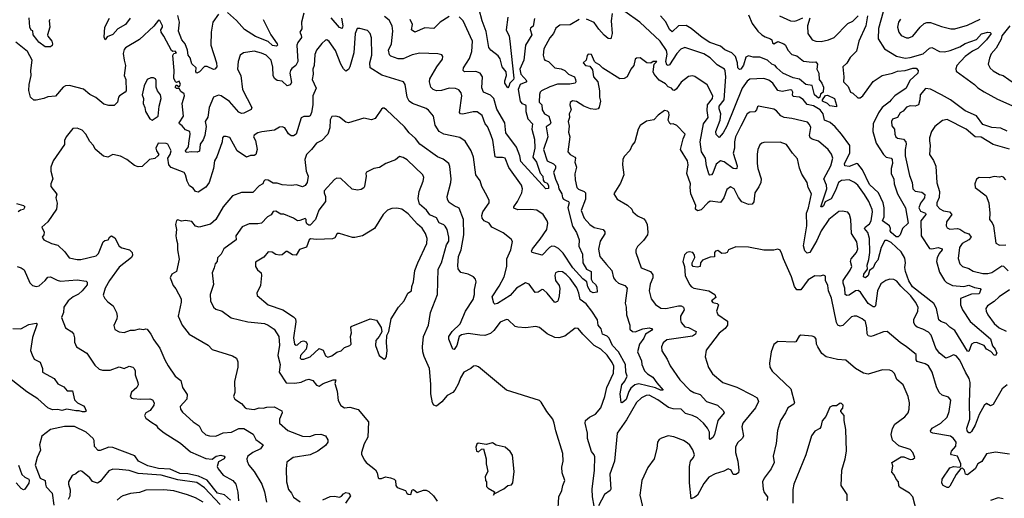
# Model space of a CAD drawing. Extents: x 1771496 to 1971148, y 471553 to 643630.
# Tile 696 of 702: x 1903614 to 1911344, y 590694 to 594454. Entities that reach past the tile are written whole.
import ezdxf

# ---------------------------------------------------------------- set-up
doc = ezdxf.new("R2010")
doc.units = 0

msp = doc.modelspace()

# ---------------------------------------------------------------- linework, layer by layer
at = {"layer": '0CON10XD'}
for points in [[(1907446.7, 594475), (1907432.9, 594375), (1907457.2, 594325), (1907462.6, 594285), (1907492.9, 593995), (1907490.9, 593985), (1907462, 593955), (1907455, 593930), (1907445, 593920), (1907423.6, 593956.4), (1907423.3, 593975), (1907435.7, 594015), (1907433.8, 594045), (1907402.5, 594082.5), (1907387.2, 594147.2), (1907369.7, 594169.7), (1907312.9, 594215), (1907296.9, 594236.9), (1907275, 594362), (1907245.8, 594445), (1907222, 594535)], [(1904941, 593485), (1904952, 593555), (1904949.5, 593575), (1904915, 593588.8), (1904890, 593620), (1904868.8, 593635), (1904866.2, 593645), (1904900, 593695), (1904890, 593795), (1904909.1, 593855), (1904905, 593871.3), (1904879, 593889), (1904865, 593914), (1904845, 593913.5), (1904835.7, 593925), (1904845, 593942), (1904865, 593927.5), (1904878, 593945), (1904865, 593970), (1904845, 593960), (1904836.5, 593966.5), (1904825.3, 593995.3), (1904827.5, 594055), (1904816.8, 594173.2), (1904825, 594187.5), (1904845.6, 594195), (1904835, 594206.2), (1904817, 594203), (1904805, 594210.8), (1904745.8, 594325.8), (1904724.3, 594355), (1904722, 594375), (1904736, 594395), (1904735.8, 594405), (1904715, 594446.7), (1904705, 594450), (1904667, 594403), (1904555, 594298.9), (1904445, 594233.8), (1904435, 594220), (1904427.7, 594187.7), (1904435.6, 594135), (1904444.2, 594095), (1904434.7, 594014.7), (1904446.4, 593985), (1904449.2, 593895), (1904443.1, 593885), (1904397.1, 593855), (1904389.2, 593845), (1904381.2, 593805), (1904355, 593781.2), (1904315, 593778.8), (1904275, 593791.2), (1904213, 593843), (1904165, 593867.1), (1904115, 593908.9), (1904005, 593937.1), (1903975, 593934.3), (1903955, 593924.2), (1903895, 593854.2), (1903835, 593848.1), (1903805, 593834.4), (1903745, 593821.4), (1903725, 593822.9), (1903699.2, 593845), (1903686.6, 593896.6), (1903689.6, 593945), (1903704.1, 594015), (1903702, 594055), (1903712.5, 594135), (1903675, 594204.4), (1903585, 594277.8)], [(1903850.8, 594455), (1903846.2, 594445), (1903850, 594395), (1903831.8, 594335), (1903834.1, 594324.1), (1903866.2, 594285), (1903872.9, 594265), (1903868.8, 594251.2), (1903855, 594240), (1903815, 594241.4), (1903765, 594277.1), (1903748.9, 594298.9), (1903721.4, 594335), (1903717.3, 594367.3), (1903705, 594372), (1903694.1, 594395), (1903688.9, 594468.9)], [(1904480.9, 594465), (1904443.7, 594416.3), (1904385, 594381.2), (1904345, 594336.9), (1904300.6, 594319.4), (1904285, 594296.7), (1904277.7, 594317.7), (1904281.5, 594395), (1904319.2, 594465)], [(1905175, 594498), (1905130, 594435), (1905117.8, 594355), (1905114.4, 594255), (1905159.5, 594115), (1905160.8, 594085), (1905145.7, 594064.3), (1905135, 594062), (1905085, 594085.7), (1905065, 594086), (1905025, 594044.2), (1905004.4, 594034.4), (1904996, 594045), (1904998.5, 594075), (1904965, 594108), (1904952.5, 594155), (1904935.7, 594175.7), (1904930.7, 594215), (1904912.4, 594265), (1904887.4, 594295), (1904861.7, 594365), (1904869, 594435), (1904855.9, 594485.9)], [(1905845, 594506.2), (1905826.5, 594435), (1905828.8, 594381.2), (1905814, 594355), (1905825, 594332.5), (1905825.7, 594315), (1905796.7, 594275), (1905790.6, 594255), (1905797.7, 594125), (1905781.8, 594095), (1905749.4, 594070.6), (1905739.6, 594055), (1905735.4, 594035), (1905748.3, 593961.7), (1905737.3, 593942.7), (1905715, 593935.6), (1905675, 593972.1), (1905635, 593976), (1905615, 593992.3), (1905604.4, 594015), (1905601.7, 594081.7), (1905588.9, 594135), (1905549.5, 594175), (1905512.3, 594192.3), (1905453.7, 594206.3), (1905372.5, 594195), (1905344.4, 594175.6), (1905329.5, 594125), (1905324.5, 594065), (1905349.2, 594015), (1905362.3, 593905), (1905436.4, 593765), (1905432.7, 593747.3), (1905375, 593718.6), (1905355, 593716.9), (1905335, 593728.9), (1905260.7, 593810.7), (1905195, 593856.9), (1905175, 593860.9), (1905135, 593846), (1905101.1, 593765), (1905090.7, 593689.3), (1905071.3, 593655), (1905077.1, 593615), (1905066.7, 593545), (1905055, 593510), (1905030, 593475), (1905025, 593422), (1905006.8, 593413.2), (1904965, 593416.7), (1904920.8, 593410.8), (1904916.9, 593425), (1904940.6, 593455), (1904941, 593485)], [(1905525.5, 594455), (1905584.5, 594335), (1905636.5, 594263.5), (1905637.1, 594252.9), (1905630, 594245), (1905600.1, 594250.1), (1905565, 594283.2), (1905465, 594322.9), (1905378.1, 594378.1), (1905315, 594447.9), (1905245, 594511.5)], [(1906140.2, 594465), (1906150.6, 594405), (1906145, 594385.6), (1906125, 594392.5), (1906058.9, 594468.9)], [(1908005, 594455.7), (1907935, 594412.5), (1907855, 594411.5), (1907822.7, 594387.3), (1907803.6, 594345), (1907775, 594311.4), (1907728.8, 594225), (1907722.9, 594175), (1907732.2, 594145), (1907736.8, 594136.8), (1907765.3, 594125.2), (1907815, 594076.7), (1907865, 594068.6), (1907894.3, 594054.3), (1907923.2, 594025), (1907968.7, 594005), (1907978.1, 593985), (1907980, 593965), (1907974, 593955), (1907932.7, 593947.3), (1907835, 593947.9), (1907775, 593927), (1907711.4, 593895), (1907700, 593885), (1907694.7, 593865.3), (1907693.4, 593805), (1907712.5, 593785), (1907716.4, 593745), (1907734.5, 593714.5), (1907767.1, 593695), (1907784.7, 593645), (1907777.6, 593632.4), (1907748, 593612), (1907760.8, 593535), (1907725.3, 593435), (1907755, 593344.4), (1907805, 593321.1), (1907820, 593305), (1907821.4, 593285), (1907804.8, 593255), (1907820.7, 593200.7), (1907840.9, 593155), (1907846.8, 593125), (1907871, 593085), (1907875.4, 593055), (1907884, 593044), (1907904.4, 593034.4), (1907922.3, 593025), (1907926.5, 593015), (1907918.4, 592975), (1907955, 592832), (1907985, 592782.2), (1908006.9, 592725), (1908002.5, 592675), (1908031.5, 592611.5), (1908034.1, 592544.1), (1908064.7, 592494.8), (1908100.8, 592475), (1908101.4, 592415), (1908110.8, 592395), (1908135, 592373.5), (1908145, 592355.7), (1908147.5, 592312.5), (1908115, 592308.1), (1908095, 592320), (1908073.5, 592355), (1908066, 592396), (1908035, 592417.5), (1907956.5, 592505), (1907880.9, 592620.9), (1907845, 592657.3), (1907815, 592672.8), (1907792, 592675), (1907774.4, 592665), (1907715, 592604.4), (1907637.1, 592625), (1907633.1, 592635), (1907638.9, 592655), (1907699.8, 592730.2), (1907753.3, 592805), (1907760.4, 592855), (1907755.4, 592875), (1907724.1, 592924.1), (1907675, 592958.9), (1907625, 592963.8), (1907525, 592959.5), (1907493.3, 592973.3), (1907492.9, 592985), (1907521.2, 593025), (1907556.1, 593095), (1907560.9, 593125), (1907554.4, 593155), (1907452.8, 593292.8), (1907425.8, 593365), (1907405, 593371.1), (1907361.4, 593371.4), (1907347.9, 593377.9), (1907327.8, 593507.8), (1907308.5, 593565), (1907285.4, 593615), (1907268.2, 593635), (1907245, 593700.6), (1907205, 593730), (1907175, 593730), (1907093, 593713), (1907075.5, 593715.5), (1907067.1, 593725), (1907084, 593855), (1907079.7, 593879.7), (1907062.6, 593902.6), (1907035, 593914.5), (1906985, 593915.4), (1906925, 593898.8), (1906885.5, 593895.5), (1906860, 593905), (1906840.6, 593925), (1906830.9, 593965), (1906835, 593988.8), (1906888.1, 594085), (1906933.3, 594145), (1906936.7, 594165), (1906927.3, 594177.3), (1906897, 594187), (1906755, 594191.9), (1906695, 594177.8), (1906624.7, 594145.3), (1906585, 594146.2), (1906526.8, 594166.8), (1906517.6, 594177.6), (1906510, 594215), (1906533.3, 594265), (1906543.2, 594365), (1906537.3, 594405), (1906515, 594450), (1906478.5, 594478.5)], [(1906985, 594479.2), (1906915.6, 594435), (1906865, 594385.8), (1906795, 594391.2), (1906715, 594356.2), (1906690.6, 594375), (1906698.8, 594415), (1906680, 594455)], [(1907655.5, 594464.5), (1907645, 594403.3), (1907625, 594386.7), (1907622.5, 594377.5), (1907634.5, 594335), (1907583.9, 594255), (1907572, 594135), (1907541.1, 594065), (1907548.8, 594025), (1907595.8, 593975), (1907586.6, 593963.4), (1907544, 593945), (1907526.1, 593905), (1907542.2, 593815), (1907555, 593796.6), (1907584.4, 593785), (1907587.8, 593777.8), (1907586.6, 593733.4), (1907604, 593675), (1907640, 593635), (1907635.2, 593595), (1907654.4, 593515), (1907658.3, 593445), (1907642.9, 593372.9), (1907670.3, 593335), (1907698.9, 593248.9), (1907720, 593225), (1907722.9, 593192.9), (1907731.3, 593181.3), (1907755, 593168.9), (1907765, 593151.2), (1907765, 593128.8), (1907745, 593124.2), (1907549.4, 593339.4), (1907540.3, 593385), (1907513.6, 593453.6), (1907431.2, 593565), (1907422.5, 593645), (1907361, 593751), (1907335.3, 593835.3), (1907311.2, 593861.2), (1907254, 593885), (1907241.1, 593918.9), (1907247.8, 594005), (1907230, 594035), (1907195, 594048.2), (1907105.6, 594045.6), (1907095.6, 594055.6), (1907097.3, 594075), (1907145, 594150), (1907164.7, 594205), (1907169.6, 594285), (1907094.4, 594445), (1907065, 594476.9)], [(1908265, 594503.3), (1908258.2, 594445), (1908264.7, 594345.3), (1908255, 594304), (1908235, 594305.6), (1908201.4, 594331.4), (1908159.4, 594379.4), (1908125, 594432.2), (1908065, 594457.1)], [(1910270.4, 594485), (1910255.8, 594405), (1910202.5, 594285), (1910182.7, 594207.3), (1910133.3, 594156.7), (1910107.3, 594112.7), (1910075.5, 594085), (1910084.4, 594004.4), (1910080.9, 593965), (1910118.9, 593928.9), (1910135, 593883.8), (1910155, 593876.2), (1910195, 593840.8), (1910211.2, 593841.2), (1910232.5, 593855), (1910315, 593967.5), (1910384.6, 594015.4), (1910465, 594032.9), (1910505, 594049.8), (1910565, 594054.4), (1910625, 594072.7), (1910652.2, 594072.2), (1910666.4, 594055), (1910664.6, 594035), (1910603.1, 593976.9), (1910574.4, 593915.6), (1910484.6, 593855.4), (1910454.7, 593825), (1910442.1, 593807.9), (1910385.3, 593765), (1910355, 593721.5), (1910313.5, 593635), (1910311.3, 593575), (1910338.8, 593485), (1910395, 593393.8), (1910415, 593373.2), (1910455.2, 593365.2), (1910463.9, 593355), (1910465.5, 593324.5), (1910454.1, 593285), (1910455.4, 593245), (1910475, 593202), (1910480, 593165), (1910504.2, 593085), (1910566.6, 592975), (1910590, 592855), (1910543.6, 592815), (1910526.2, 592763.8), (1910510.7, 592749.3), (1910495, 592747.1), (1910455, 592781.6), (1910447.5, 592795), (1910449.5, 592815), (1910442.9, 592835), (1910386.9, 592875), (1910400.4, 592905), (1910400, 592975), (1910393.1, 593015), (1910375, 593054.4), (1910354.7, 593095), (1910285, 593160.3), (1910229.1, 593275), (1910195, 593321.5), (1910185, 593325.3), (1910125, 593302.1), (1910092, 593305), (1910090, 593325), (1910131, 593405), (1910130, 593465), (1910065, 593555.5), (1910015, 593612.7), (1909975.7, 593645.7), (1909931.2, 593665), (1909920.7, 593715), (1909896.8, 593746.8), (1909846.2, 593776.2), (1909795, 593789.1), (1909765, 593827.9), (1909735.2, 593845.2), (1909685, 593850), (1909680.4, 593865), (1909684.7, 593885), (1909675, 593900), (1909665, 593902.6), (1909598.7, 593888.7), (1909567, 593897), (1909525.5, 593955), (1909495, 593979.5), (1909455, 593991.9), (1909345, 593988.1), (1909325, 593971.1), (1909285, 593916.7), (1909165, 593616.7), (1909136, 593564), (1909105, 593528.8), (1909081.3, 593551.3), (1909078.7, 593575), (1909113.6, 593663.6), (1909118.1, 593715), (1909105.3, 593755), (1909105.9, 593775), (1909145.5, 593825), (1909157.6, 594005), (1909153.3, 594053.3), (1909146.5, 594066.5), (1909089.1, 594099.1), (1909034.7, 594154.7), (1908985.8, 594185), (1908835.5, 594234.5), (1908805, 594223.3), (1908772.7, 594187.3), (1908715, 594099.2), (1908705.4, 594094.6), (1908695, 594100.6), (1908687.3, 594125), (1908697.6, 594182.4), (1908692.8, 594212.8), (1908642.1, 594285), (1908481.4, 594435), (1908365, 594518.9)], [(1909335, 594493.3), (1909363.5, 594425), (1909408.1, 594365), (1909440.7, 594335), (1909465, 594319.5), (1909507.8, 594305), (1909518.1, 594295), (1909525, 594272), (1909535, 594264.4), (1909565, 594282.9), (1909614, 594265), (1909625.8, 594255), (1909644.4, 594215), (1909675, 594180), (1909715, 594168.9), (1909767.5, 594127.5), (1909835, 594120), (1909865, 594123.8), (1909878, 594105), (1909871.2, 594065), (1909887.8, 594035), (1909890.5, 593985), (1909912, 593955), (1909923.3, 593925), (1909922.5, 593885), (1909901.8, 593868.2), (1909894.2, 593845), (1909885, 593838.1), (1909854.6, 593865), (1909835, 593936.9), (1909785, 593944.7), (1909736.2, 593986.2), (1909685, 593996.8), (1909605, 594034.2), (1909556.6, 594075), (1909544.3, 594094.3), (1909519.1, 594105), (1909485, 594134.8), (1909425, 594158.7), (1909370.9, 594160.9), (1909335, 594168.9), (1909315, 594160), (1909295, 594096.2), (1909275, 594066.2), (1909265, 594062.7), (1909252.9, 594075), (1909248.6, 594115), (1909232.8, 594165), (1909205.4, 594195), (1909148.5, 594218.5), (1909116.2, 594246.1), (1909031.2, 594275), (1908971.5, 594315), (1908885, 594385.4), (1908845, 594408.2), (1908785, 594405.7), (1908735, 594358.9), (1908718.7, 594375), (1908685, 594439.5), (1908644.4, 594485)], [(1909577.5, 594485), (1909665, 594445.5), (1909695, 594441.8), (1909715, 594446.9), (1909762.1, 594467.9)], [(1909817.6, 594465), (1909799.5, 594405), (1909801.4, 594345), (1909835, 594295.8), (1909865, 594284.3), (1909905, 594281.9), (1909964.6, 594295.4), (1910009.2, 594315), (1910115, 594424.7), (1910155, 594443.2), (1910197.1, 594485)], [(1910393.8, 594515), (1910355.3, 594384.7), (1910352.5, 594305), (1910402.9, 594225), (1910496.8, 594166.8), (1910565, 594152.9), (1910603.2, 594156.8), (1910707.8, 594185), (1910755, 594229.1), (1910775, 594236.5), (1910835, 594204.6), (1910875, 594202.7), (1910918.8, 594211.2), (1910995, 594240.9), (1911035, 594266.4), (1911125, 594299.6), (1911165, 594342.9), (1911215, 594355.8), (1911232.9, 594352.9), (1911241.1, 594345), (1911205, 594296.2), (1911135, 594226.7), (1911095, 594207.4), (1911037.5, 594165)], [(1910528.3, 594458.3), (1910513.1, 594435), (1910504.4, 594395), (1910514.4, 594355), (1910535, 594331.1), (1910575, 594311.8), (1910595, 594310.8), (1910625, 594325.8), (1910682.5, 594395), (1910715, 594422.9), (1910735, 594431.4), (1910765, 594430.8), (1910851.1, 594401.1), (1910925, 594383.3), (1910955, 594383.3), (1911055, 594411.8), (1911155, 594459.3)], [(1911365, 593578.8), (1911315, 593601.1), (1911245, 593608), (1911175, 593630.8), (1911125, 593698.4), (1911035, 593737.7), (1910921.5, 593825), (1910850, 593865), (1910765, 593908.1), (1910725, 593914.4), (1910683.8, 593865), (1910681.6, 593825), (1910669.5, 593785), (1910645, 593775.9), (1910605, 593777.5), (1910575, 593766.1), (1910548.5, 593735), (1910525, 593721.2), (1910505, 593686.7), (1910466.1, 593673.9), (1910457.1, 593655), (1910461.1, 593621.1), (1910482.5, 593595), (1910483.6, 593555), (1910491.9, 593535), (1910505, 593523.6), (1910552.9, 593515), (1910569.2, 593495), (1910572.5, 593475), (1910564.1, 593435), (1910564.1, 593385), (1910599.1, 593230.9), (1910621.5, 593175), (1910625.8, 593125), (1910645, 593108.1), (1910695, 593100.3), (1910720.6, 593080.6), (1910716.5, 593055), (1910685, 593011.5), (1910672.2, 592975), (1910685, 592950), (1910723.8, 592935), (1910728.5, 592925), (1910688.7, 592875), (1910690, 592755), (1910755, 592657.1), (1910775, 592654.2), (1910825, 592664.7), (1910854.5, 592655), (1910856.8, 592645), (1910833, 592617), (1910816.2, 592583.8), (1910811.5, 592555), (1910835, 592470.8), (1910875, 592404.4), (1910889, 592389), (1910936.6, 592366.6), (1911025, 592358.4), (1911065, 592368.9), (1911109.6, 592349.6), (1911153, 592343), (1911159.1, 592335), (1911145, 592300), (1911085, 592297.3), (1911000.6, 592265), (1911000.3, 592215), (1911015.2, 592175), (1911075, 592082.7), (1911236.1, 591946.1), (1911251.3, 591891.3), (1911272.1, 591865), (1911284, 591835), (1911275, 591816.7), (1911265, 591818.8), (1911236.5, 591846.5), (1911204.6, 591865), (1911185.3, 591895.3), (1911125, 591917.1), (1911104.2, 591915.8), (1911085.6, 591905), (1911065, 591846.7), (1911055, 591850), (1910955, 592013.1), (1910915, 592038.6), (1910887, 592067), (1910845, 592082.2), (1910829.4, 592095), (1910811.2, 592185), (1910789.2, 592225), (1910624.1, 592355), (1910595, 592403.6), (1910567.6, 592475), (1910563.3, 592506.7), (1910568.8, 592545), (1910561.4, 592581.4), (1910535, 592629.7), (1910455, 592704.1), (1910425, 592719.2), (1910405, 592719.4), (1910378.1, 592665), (1910350, 592565), (1910329.3, 592540.7), (1910312.8, 592505), (1910285.5, 592485), (1910275, 592445.4), (1910255, 592426.4), (1910238.2, 592435), (1910241.2, 592455), (1910268.6, 592495), (1910266.8, 592525), (1910280.9, 592569.1), (1910288.3, 592625), (1910284.5, 592735), (1910271.4, 592781.4), (1910247.1, 592815), (1910251.3, 592825), (1910285, 592851.4), (1910297.3, 592875), (1910308.1, 592945), (1910305, 592963.8), (1910280.8, 593025), (1910245, 593081.5), (1910195, 593154.3), (1910166.4, 593176.4), (1910125, 593195.6), (1910065, 593191.8), (1910043.1, 593175), (1910018.9, 593111.1), (1909985, 593048), (1909937.1, 593022.9), (1909925, 592990.6), (1909915, 592982.7), (1909904.5, 592985), (1909950.7, 593125), (1909948.4, 593155), (1909925.9, 593205), (1909982.2, 593305), (1909997.3, 593365), (1909986.7, 593396.7), (1909961.9, 593435), (1909885, 593500.5), (1909834, 593515), (1909819.6, 593525), (1909815.3, 593545), (1909826, 593606), (1909815, 593632), (1909798.8, 593648.8), (1909675, 593678.2), (1909615, 593686.1), (1909589.6, 593699.6), (1909555, 593739.1), (1909535, 593750.9), (1909415, 593776), (1909405, 593770), (1909397.5, 593745), (1909385, 593730), (1909345, 593727.5), (1909325.4, 593714.6), (1909275, 593617.5), (1909234.5, 593535), (1909226.7, 593495), (1909226, 593445), (1909213.8, 593406.2), (1909246.2, 593305), (1909244.4, 593285.6), (1909235, 593281.5), (1909215, 593285.4), (1909145, 593337.3), (1909115, 593344.5), (1909080.9, 593319.1), (1909055, 593248.8), (1909045, 593234.2), (1909032.7, 593232.7), (1909023.3, 593243.3), (1909005.8, 593305), (1908997.5, 593367.5), (1908966.2, 593415), (1908955.8, 593495), (1908983.2, 593635), (1909018.9, 593685), (1909010.7, 593740.7), (1909013.6, 593786.4), (1909051.6, 593835), (1909054.8, 593855), (1909011.7, 593941.7), (1908915, 594006.9), (1908895, 594011.9), (1908863.4, 594006.6), (1908806.4, 593963.6), (1908769.6, 593910.4), (1908755, 593898.1), (1908745, 593899.2), (1908731.9, 593915), (1908705, 593927.7), (1908685, 593950.6), (1908635, 593977.8), (1908593.8, 594025), (1908587.8, 594045), (1908596.2, 594103.8), (1908616.9, 594126.9), (1908586.7, 594125), (1908567.9, 594112.1), (1908537.5, 594115), (1908485, 594154.2), (1908455, 594151.2), (1908445.9, 594144.1), (1908435.6, 594095), (1908412.5, 594065), (1908383.9, 594006.1), (1908358.3, 593991.7), (1908325, 593990), (1908192.7, 594072.7), (1908165, 594100), (1908137.5, 594115), (1908126.4, 594126.4), (1908101.7, 594181.7), (1908076.1, 594183.9), (1908067.7, 594172.3), (1908061.2, 594135), (1908038.1, 594115), (1908055, 594095.5), (1908088.8, 594088.8), (1908111.4, 594061.4), (1908120, 594005), (1908152.1, 593965), (1908165.6, 593895.6), (1908165.5, 593845.5), (1908174.4, 593815), (1908164.4, 593765.6), (1908155.4, 593754.6), (1908135, 593748.5), (1908094.6, 593754.6), (1908044.1, 593774.1), (1907985, 593812), (1907952.9, 593817.1), (1907935, 593803.3), (1907931.9, 593785), (1907942.9, 593745), (1907928.2, 593715), (1907930.5, 593685), (1907920.6, 593655), (1907927.8, 593617.8), (1907921.6, 593571.6), (1907932.3, 593535), (1907918, 593415), (1907935, 593396.2), (1907972.5, 593375), (1907977.5, 593365), (1907972.8, 593335), (1907985.5, 593295), (1907972.1, 593242.1), (1907974.3, 593195), (1907986.8, 593136.8), (1908002, 593122), (1908045, 593105.5), (1908055, 593093.3), (1908055.3, 593045), (1908021.5, 592955), (1908044.4, 592895), (1908089.4, 592845), (1908125, 592820.4), (1908195.3, 592805.2), (1908208.8, 592788.8), (1908208.7, 592771.3), (1908171.5, 592715), (1908157.4, 592652.6), (1908167.5, 592595), (1908220.8, 592530.8), (1908262.2, 592485), (1908276.2, 592426.2), (1908291.1, 592405), (1908315.8, 592385), (1908365.8, 592365.8), (1908382.5, 592345), (1908368.5, 592228.5), (1908376.2, 592195), (1908378, 592135), (1908402.7, 592055), (1908405, 592024), (1908425, 592005.6), (1908445, 592002.9), (1908505, 592026.2), (1908555, 592032.2), (1908580.8, 592025), (1908575, 592011.5), (1908526.8, 591983.2), (1908515, 591952.3), (1908480.5, 591905), (1908463.8, 591845), (1908495.3, 591775), (1908499.1, 591745), (1908520, 591695), (1908541.5, 591671.5), (1908583.5, 591645), (1908615, 591600.6), (1908666.2, 591545), (1908645, 591543.9), (1908605, 591563.4), (1908475, 591594.4), (1908443.5, 591586.5), (1908411.3, 591558.7), (1908395.7, 591534.3), (1908375, 591470.6), (1908345, 591444.2), (1908335, 591447.5), (1908329.1, 591515), (1908342.1, 591585), (1908365.2, 591614.8), (1908383.9, 591655), (1908373.4, 591685), (1908369.7, 591745), (1908316.1, 591846.1), (1908267.7, 591895), (1908241.2, 591951.2), (1908225, 591967.6), (1908188.9, 591985), (1908179.1, 592025), (1908154.2, 592055), (1908149.7, 592095), (1908105, 592165.3), (1908061.1, 592221.1), (1908014.1, 592255), (1908004.4, 592305), (1907986.6, 592346.6), (1907935, 592422.1), (1907905, 592453.2), (1907875, 592472.1), (1907845, 592475.6), (1907819.4, 592465), (1907815.4, 592444.6), (1907819.6, 592405), (1907847.9, 592365), (1907855, 592342.5), (1907850.4, 592285), (1907840.3, 592250.3), (1907835, 592239.2), (1907815, 592232.5), (1907755.4, 592305), (1907725, 592330.9), (1907715, 592333.5), (1907685, 592313.9), (1907661.1, 592311.1), (1907615, 592377.5), (1907585, 592386.7), (1907515, 592345.3), (1907465, 592287), (1907365, 592225.3), (1907345, 592219.5), (1907336.8, 592226.8), (1907323.4, 592276.6), (1907378.9, 592361.1), (1907417.3, 592435), (1907437.5, 592515), (1907438.8, 592575), (1907470, 592645), (1907481.7, 592711.7), (1907471.2, 592731.2), (1907410.3, 592780.3), (1907320, 592825), (1907299.4, 592855), (1907260.8, 592875), (1907244.6, 592894.6), (1907242.5, 592915), (1907249.5, 592945), (1907298.8, 593015), (1907300, 593035), (1907285, 593067.5), (1907242.5, 593145), (1907228.3, 593188.3), (1907195.7, 593235), (1907175.6, 593375), (1907159.4, 593425), (1907111.1, 593501.1), (1907069.3, 593529.3), (1906944.6, 593554.6), (1906907.1, 593575), (1906876.9, 593625), (1906863.5, 593695), (1906824.1, 593744.1), (1906805, 593757.5), (1906696.7, 593796.7), (1906672.5, 593815), (1906656.5, 593845), (1906639.5, 593945), (1906626, 593966), (1906458, 594018), (1906365.4, 594075), (1906362.2, 594115), (1906379.7, 594175), (1906375, 594312.5), (1906365, 594346.2), (1906345, 594369.4), (1906285, 594385.6), (1906264.3, 594385), (1906246.8, 594345), (1906236.7, 594193.3), (1906205, 594083.8), (1906195, 594063.8), (1906175, 594050), (1906157, 594067), (1906134.6, 594105), (1906093.3, 594213.3), (1906045, 594282), (1906025, 594296), (1906015, 594293.8), (1905985, 594266.2), (1905945.5, 594214.5), (1905930.6, 594179.4), (1905925.4, 594095), (1905914.6, 594065), (1905918.8, 594025), (1905909.1, 593985), (1905940.7, 593915), (1905916.7, 593855), (1905914.6, 593785), (1905905, 593723.8), (1905895, 593700), (1905885, 593692.5), (1905845, 593694.2), (1905825, 593683.8), (1905785.6, 593555), (1905765, 593542), (1905745, 593542), (1905725, 593556.2), (1905695, 593604), (1905675, 593612.5), (1905655, 593608.8), (1905614.2, 593585.8), (1905515.6, 593574.4), (1905485, 593564.4), (1905455, 593546.8), (1905448.5, 593535), (1905466.2, 593505), (1905478.5, 593435), (1905468.1, 593395), (1905455, 593386.9), (1905425, 593386.4), (1905395, 593374.4), (1905320.4, 593425), (1905265, 593527.5), (1905235, 593537.5), (1905215, 593535.6), (1905205.7, 593525), (1905202.7, 593495), (1905162.1, 593377.9), (1905143.5, 593345), (1905135.3, 593285), (1905100.6, 593175), (1905075, 593137.5), (1905015, 593098.5), (1904993.3, 593103.3), (1904975, 593130.8), (1904948, 593148), (1904927.8, 593185), (1904916.7, 593235), (1904905, 593253.1), (1904804.1, 593294.1), (1904784.5, 593315)], [(1911387.7, 594405), (1911325, 594326.4), (1911319, 594301), (1911280.5, 594229.5), (1911239.4, 594185), (1911227.2, 594152.8), (1911217.1, 594105), (1911233.7, 594073.7), (1911255, 594052.9), (1911305, 594023.5), (1911335.4, 594015.4), (1911422.6, 593952.6)], [(1911037.5, 594165), (1910971.5, 594095), (1910963.1, 594066.9), (1910965, 594050.5), (1911108.9, 593945), (1911135, 593918.5), (1911185, 593887.7), (1911290.4, 593830.4), (1911425, 593770.3)], [(1904655, 593664), (1904700.8, 593695), (1904708, 593775), (1904723.9, 593833.9), (1904719.4, 593865), (1904696, 593895), (1904685.7, 593925), (1904686.1, 593976.1), (1904679.6, 593989.6), (1904665, 593998.6), (1904643, 593997), (1904614.2, 593985), (1904590.6, 593935), (1904576.7, 593865), (1904585.5, 593835), (1904583.3, 593795), (1904597.5, 593765), (1904603.1, 593733.1), (1904635, 593676), (1904655, 593664)], [(1910025, 593770), (1909975, 593776.9), (1909955, 593796.7), (1909915.8, 593815), (1909915.7, 593825), (1909940.5, 593859.5), (1909955, 593862), (1910010, 593835), (1910026.7, 593783.3), (1910025, 593770)], [(1908122.7, 590632.7), (1908110, 590705), (1908109.4, 590765), (1908126.4, 590915), (1908128.8, 591018.8), (1908124.3, 591035), (1908102.3, 591062.3), (1908070.7, 591165), (1908070.8, 591205), (1908053.6, 591285), (1908055.6, 591305), (1908088.5, 591331.5), (1908135.6, 591355), (1908177.1, 591405), (1908207.9, 591495), (1908222.8, 591565), (1908276.2, 591676.2), (1908277.4, 591732.6), (1908265, 591761.9), (1908225, 591818.5), (1908176.3, 591866.4), (1908123.8, 591893.8), (1908034, 591985), (1907999.3, 592029.3), (1907975, 592030), (1907893.2, 591966.8), (1907846.1, 591956.1), (1907815, 591956.2), (1907755.8, 591985.8), (1907695.8, 592035.8), (1907665, 592044), (1907585, 592034.2), (1907525, 592037.5), (1907503.3, 592045), (1907450, 592095), (1907435, 592098.8), (1907385, 592079.2), (1907337.2, 592012.8), (1907310.7, 591989.3), (1907265, 591973.8), (1907226.7, 591975), (1907135, 591989.6), (1907082.3, 591977.7), (1907065.2, 591964.8), (1907045.2, 591894.8), (1907025, 591864), (1907015, 591866.7), (1906982, 591945), (1906983.8, 591965), (1907008.9, 592005), (1907072.9, 592065), (1907113.1, 592165), (1907174.5, 592255), (1907185.5, 592295), (1907184.5, 592335), (1907197.5, 592395), (1907192.5, 592415), (1907176, 592435), (1907135, 592455.6), (1907077.3, 592467.3), (1907056.8, 592496.8), (1907052.6, 592522.6), (1907058.7, 592595), (1907078.9, 592645), (1907100.5, 592765), (1907099.1, 592885), (1907065, 592973.8), (1907025, 592990.8), (1906985, 593018.8), (1906972.6, 593042.6), (1906969.4, 593065), (1907000, 593175), (1907001.1, 593205), (1906991.3, 593301.3), (1906983.2, 593323.2), (1906938.1, 593358.1), (1906895, 593377.5), (1906755, 593476.5), (1906721.7, 593521.7), (1906670.4, 593565), (1906635, 593611.1), (1906495, 593746), (1906475, 593758.8), (1906465, 593758.8), (1906455, 593750), (1906405, 593678.8), (1906375, 593668), (1906315, 593681.4), (1906195, 593644.2), (1906175, 593648), (1906125, 593688), (1906095, 593696), (1906065, 593692.5), (1906051.6, 593668.4), (1906049.1, 593605), (1906033.1, 593555), (1905985, 593504.4), (1905944.6, 593485.4), (1905905.6, 593435), (1905865.5, 593395), (1905852.7, 593355), (1905862.2, 593265), (1905878.2, 593225), (1905872.2, 593175), (1905855, 593151.1), (1905835, 593142.2), (1905787.6, 593157.6), (1905745, 593151.1), (1905675, 593156.4), (1905635, 593171.1), (1905605, 593170.6), (1905565, 593193.5), (1905542, 593195), (1905530, 593185), (1905524.3, 593165.7), (1905495, 593149.2), (1905445, 593096.5), (1905356.7, 593096.7), (1905285, 593069.3), (1905210.4, 592985), (1905155, 592884), (1905112.9, 592847.1), (1905023.1, 592823.1), (1904995, 592832), (1904965, 592867.5), (1904915, 592875.7), (1904885, 592872.5), (1904855, 592881.2), (1904845, 592877.5), (1904837.5, 592845), (1904846, 592805), (1904840, 592755), (1904844.3, 592724.3), (1904854.3, 592695), (1904854.4, 592645), (1904866.3, 592573.7), (1904846, 592475), (1904808, 592455), (1904796.2, 592425), (1904820, 592365), (1904840.7, 592340.7), (1904881.2, 592261.2), (1904882.5, 592235), (1904859.4, 592125), (1904890.8, 592055), (1904945, 591984.2), (1905095, 591896), (1905125, 591864), (1905285, 591814.2), (1905315.8, 591795.8), (1905325.9, 591765.9), (1905325.8, 591725), (1905301.7, 591611.7), (1905302.5, 591525), (1905293.3, 591495), (1905303.6, 591473.6), (1905355, 591440), (1905384.1, 591404.1), (1905395, 591398.8), (1905455, 591390.9), (1905495, 591403.8), (1905525, 591402.8), (1905555, 591411.5), (1905612, 591412), (1905672.5, 591382.5), (1905675.7, 591365), (1905654.5, 591315), (1905652.9, 591285), (1905718, 591228), (1905835, 591182.7), (1905891.1, 591178.9), (1905935, 591196), (1905978.3, 591198.3), (1906015, 591186.2), (1906032.7, 591152.7), (1906032.5, 591135), (1906015, 591108.1), (1905954.7, 591065.3), (1905895, 591036.9), (1905761.2, 591015), (1905712.2, 590977.8), (1905705.8, 590925), (1905709.4, 590825), (1905723.4, 590763.4), (1905748.6, 590735), (1905763.2, 590703.2), (1905815.8, 590665.8)], [(1910913.8, 591805), (1910885, 591794.3), (1910833.9, 591835), (1910806.9, 591875), (1910768.9, 591975), (1910749.6, 591999.6), (1910705, 592023.2), (1910658.3, 592038.3), (1910645, 592050.6), (1910633.4, 592075), (1910632.4, 592097.6), (1910664.4, 592165), (1910666.2, 592195), (1910646.2, 592235), (1910608.9, 592285), (1910531.1, 592361.1), (1910500.2, 592400.2), (1910475, 592412.9), (1910445, 592415.7), (1910414.5, 592405.5), (1910375, 592379.2), (1910347.5, 592325), (1910332.6, 592207.4), (1910325, 592198.6), (1910315, 592199.2), (1910275, 592223.6), (1910215, 592312.5), (1910195.8, 592325.8), (1910175, 592324.6), (1910125, 592289.7), (1910107.1, 592287.1), (1910095.3, 592295.3), (1910091.8, 592345), (1910077.8, 592385), (1910077.8, 592405), (1910132.8, 592487.2), (1910146, 592515), (1910137.3, 592555), (1910140.4, 592575), (1910184.5, 592625), (1910193.6, 592655), (1910185, 592710), (1910143.3, 592775), (1910140, 592885), (1910128.8, 592925), (1910115, 592941.2), (1910071.2, 592951.2), (1910043.6, 592946.4), (1909965, 592885.5), (1909905.3, 592795), (1909871.1, 592718.9), (1909816.2, 592625), (1909795, 592620.5), (1909777.9, 592637.9), (1909767.8, 592677.8), (1909792.6, 592835), (1909791.7, 592935), (1909806.6, 592975), (1909828.9, 593085), (1909803.1, 593135), (1909795.4, 593175.4), (1909755, 593241.2), (1909736.7, 593286.7), (1909721.1, 593361.1), (1909681.4, 593405), (1909634.3, 593474.3), (1909585, 593492.9), (1909455, 593490), (1909440, 593485), (1909425, 593470), (1909410, 593435), (1909403.2, 593396.8), (1909404.3, 593325), (1909410, 593285), (1909433.9, 593205), (1909432.7, 593175), (1909417.8, 593142.3), (1909384.5, 593095), (1909376, 593024), (1909365, 593005.7), (1909335, 593001.5), (1909282.8, 593022.8), (1909256.3, 593056.3), (1909222.9, 593125), (1909195, 593142), (1909165, 593121.2), (1909140.5, 593055), (1909115, 593018.1), (1909035, 593027.3), (1909015, 593014.5), (1908965, 592960), (1908935, 592952.9), (1908919.2, 592965), (1908921.8, 592995), (1908882.3, 593085), (1908876.5, 593136.5), (1908879.1, 593165), (1908851.1, 593245), (1908860.6, 593315), (1908856.3, 593346.3), (1908800.4, 593435), (1908821.5, 593518.5), (1908837.2, 593555), (1908773, 593623), (1908745, 593636.5), (1908725, 593633.3), (1908718, 593638), (1908705.8, 593665), (1908713.2, 593705), (1908710, 593725), (1908699.4, 593735), (1908675, 593740.7), (1908625.6, 593705), (1908592.9, 593667.1), (1908535, 593657.1), (1908485, 593623.3), (1908468.8, 593595), (1908443.3, 593495), (1908422.3, 593467.7), (1908404, 593426), (1908359.7, 593380.3), (1908349.2, 593355), (1908346.2, 593315), (1908355.7, 593235), (1908329.5, 593170.5), (1908277.5, 593085), (1908304.1, 593044.1), (1908385, 592996), (1908419.2, 592965), (1908426.2, 592945), (1908465, 592914.2), (1908515, 592890), (1908528, 592875), (1908539.2, 592845), (1908545.8, 592785), (1908542, 592765), (1908510.3, 592719.7), (1908465, 592673.3), (1908450.8, 592645), (1908450, 592625), (1908492.5, 592505), (1908565, 592475.5), (1908585, 592448.8), (1908584.5, 592425), (1908563.7, 592376.3), (1908555.7, 592324.3), (1908571.7, 592261.7), (1908605, 592216), (1908647.8, 592187.8), (1908686.4, 592186.4), (1908785, 592206), (1908806.7, 592205), (1908825.5, 592195.5), (1908830, 592175), (1908800.9, 592125), (1908800.4, 592095), (1908806.8, 592075), (1908835, 592042.5), (1908865, 592035.9), (1908924.4, 592005), (1908918.5, 591985), (1908895, 591969.2), (1908695, 591940), (1908664.7, 591915.3), (1908651.9, 591885), (1908655, 591853.3), (1908696.8, 591786.8), (1908719.4, 591735), (1908796.9, 591625), (1908875.6, 591545), (1908905.8, 591525), (1908955, 591510), (1909005.7, 591455.7), (1909091.4, 591425), (1909135.7, 591385), (1909145.7, 591365), (1909095.4, 591305), (1909068.2, 591195), (1909055, 591172), (1909035, 591157.5), (1909030, 591165), (1909028.8, 591215), (1909014.7, 591244.7), (1908983.3, 591283.3), (1908935.2, 591325.2), (1908895.6, 591345.6), (1908841.7, 591361.7), (1908807.1, 591395), (1908745, 591397.6), (1908707.4, 591407.4), (1908625, 591467.6), (1908555, 591504.6), (1908531.9, 591501.9), (1908495.3, 591484.7), (1908455, 591446.7), (1908378.7, 591311.3), (1908305.4, 591205), (1908282.5, 590985), (1908247.7, 590885), (1908254, 590765), (1908250, 590755), (1908206.2, 590723.8), (1908158.2, 590635)], [(1904784.5, 593315), (1904776.1, 593365), (1904795.4, 593395), (1904803.1, 593425), (1904776.9, 593475), (1904765, 593482.2), (1904702.5, 593485), (1904683.8, 593445), (1904687.5, 593425), (1904705.8, 593395), (1904698, 593385), (1904675, 593364.4), (1904633.3, 593355), (1904575, 593300), (1904545, 593297.5), (1904515, 593307.5), (1904455, 593355.7), (1904405, 593381.4), (1904345, 593394), (1904305, 593373.8), (1904271.7, 593381.7), (1904207.5, 593437.5), (1904194.2, 593465), (1904165, 593496), (1904132.5, 593555), (1904105, 593586), (1904065, 593601.4), (1904030.3, 593599.7), (1903978.6, 593535), (1903967.1, 593505), (1903965, 593473.8), (1903876, 593345), (1903859.2, 593295), (1903858, 593265), (1903874.2, 593205), (1903858.8, 593165), (1903860, 593145), (1903906.8, 593083.2), (1903898.9, 593055), (1903907.7, 593012.3), (1903904, 592965), (1903834.2, 592865.8), (1903788, 592825), (1903805.6, 592785.6), (1903803.1, 592765), (1903792, 592745), (1903805, 592723.8), (1903865, 592696.2), (1903915, 592682), (1903969.3, 592629.3), (1904002.2, 592582.2), (1904065, 592570), (1904095, 592570), (1904215, 592599.6), (1904232.5, 592617.5), (1904270.9, 592709.1), (1904281.5, 592718.5), (1904308.6, 592725), (1904320.7, 592749.3), (1904335, 592756.9), (1904361.7, 592741.7), (1904395, 592674.4), (1904415, 592661.1), (1904475.6, 592645.6), (1904498, 592625), (1904500.8, 592605), (1904493.1, 592585), (1904395, 592510.5), (1904318.2, 592405), (1904284.5, 592345), (1904270.7, 592289.3), (1904282, 592265), (1904305, 592238.8), (1904348.8, 592205), (1904373.8, 592155), (1904380, 592125), (1904376.7, 592105), (1904353, 592053), (1904360.7, 592020.7), (1904395, 592003.3), (1904435, 591998), (1904485, 592015.7), (1904515, 592015.8), (1904555, 592025.8), (1904585, 592021.2), (1904605, 592026), (1904615, 592023.3), (1904644, 591985), (1904668.3, 591938.3), (1904715, 591874), (1904752.8, 591782.8), (1904780.8, 591735), (1904834.6, 591654.6), (1904880, 591620), (1904891.5, 591565), (1904928.9, 591508.9), (1904927.1, 591472.9), (1904874.3, 591415), (1904876, 591395), (1904891.7, 591371.7), (1904975, 591295.8), (1905023, 591263), (1905045, 591222), (1905075, 591192.5), (1905105, 591184.4), (1905155, 591183.5), (1905210.8, 591209.2), (1905276.2, 591215), (1905335, 591242.5), (1905375, 591241.6), (1905448.3, 591198.3), (1905467.5, 591155), (1905525.6, 591115.6), (1905505, 591081.9), (1905445, 591054.7), (1905404.4, 591025), (1905398.1, 591005), (1905400, 590985), (1905413.1, 590955), (1905455.6, 590905), (1905514.4, 590805), (1905537.2, 590745), (1905550.8, 590665)], [(1911385, 593437.3), (1911255, 593473.2), (1911161.9, 593531.9), (1911114, 593534), (1911045, 593593.1), (1910895, 593668.9), (1910858.7, 593661.3), (1910799.2, 593615), (1910771.2, 593575), (1910755.5, 593525), (1910755, 593502.5), (1910761.5, 593465), (1910757.5, 593395), (1910787.4, 593347.4), (1910805, 593302.5), (1910813.8, 593173.8), (1910833.6, 593103.6), (1910833.1, 593056.9), (1910813.5, 593015), (1910815, 592993.8), (1910837.7, 592967.7), (1910865, 592953), (1910913.5, 592943.5), (1910932.1, 592925), (1910889.2, 592865), (1910886, 592835), (1910895, 592818.8), (1910915, 592809.2), (1910975, 592814), (1910995, 592808.9), (1911033, 592783), (1911065, 592770.8), (1911082.7, 592745), (1911064.5, 592725), (1911012.2, 592695), (1910990.8, 592665), (1910981.7, 592578.3), (1910995.4, 592535.4), (1911016.2, 592516.2), (1911065, 592500.5), (1911099.9, 592479.9), (1911175, 592461.2), (1911215, 592461.1), (1911245, 592468.9), (1911325, 592520.4), (1911337.1, 592517.1), (1911375, 592482)], [(1907840, 590575), (1907847.5, 590705), (1907870, 590755), (1907877.5, 590795), (1907893.8, 590835), (1907872.5, 590895), (1907871.4, 590938.6), (1907880, 590985), (1907878.8, 591045), (1907822, 591225), (1907811.2, 591285), (1907798.8, 591315), (1907752, 591375), (1907709.1, 591449.1), (1907695, 591462), (1907436.7, 591545), (1907215, 591726.7), (1907195, 591736.2), (1907176.4, 591733.6), (1907155.8, 591714.2), (1907102, 591685), (1907075, 591641.2), (1907058.5, 591595), (1907030.5, 591545), (1907013.3, 591526.7), (1906968.9, 591501.1), (1906928.7, 591451.3), (1906885, 591418.8), (1906865, 591426), (1906854.4, 591445), (1906842.9, 591515), (1906840.7, 591590.7), (1906830.8, 591715), (1906788.3, 591808.3), (1906778.8, 591845), (1906775.8, 591885), (1906784.2, 591965), (1906824.2, 592055), (1906839.4, 592155), (1906894.2, 592295), (1906899.3, 592495), (1906925.5, 592545), (1906964.7, 592685), (1906982.7, 592715), (1906983.2, 592745), (1906970, 592805), (1906955, 592832.1), (1906943.3, 592843.3), (1906908.3, 592858.3), (1906885, 592896.9), (1906835, 592920.8), (1906808.6, 592958.6), (1906752.3, 593005), (1906741.4, 593048.6), (1906749.5, 593105), (1906781.4, 593185), (1906785.6, 593215), (1906778.6, 593235), (1906655, 593353.1), (1906625, 593372), (1906595, 593378.8), (1906565, 593353.8), (1906487.5, 593325), (1906437.7, 593292.3), (1906395, 593286), (1906337.5, 593255), (1906331.2, 593245), (1906334, 593224), (1906320.6, 593145), (1906315, 593132.9), (1906295, 593120.6), (1906266.1, 593116.1), (1906223.9, 593123.9), (1906135, 593206.2), (1906105, 593208.8), (1906085, 593198), (1906005, 593108.8), (1906003.6, 593095), (1906016.1, 593065), (1906014.5, 593025), (1905962.1, 592957.9), (1905936.7, 592885), (1905895, 592840.8), (1905885, 592840), (1905869.7, 592849.7), (1905862.5, 592865), (1905863.8, 592885), (1905855, 592892), (1905814.5, 592875.5), (1905795, 592874.6), (1905764.5, 592894.5), (1905687.5, 592927.5), (1905665, 592926.9), (1905625, 592948.8), (1905605, 592947.5), (1905589.1, 592920.9), (1905560, 592905), (1905513.4, 592856.6), (1905485, 592849.5), (1905415, 592850), (1905362, 592828), (1905312.1, 592755), (1905313.3, 592725), (1905215.7, 592655), (1905195, 592612), (1905166.4, 592583.6), (1905163.3, 592555), (1905148, 592535), (1905142.2, 592505), (1905124.4, 592465), (1905135.7, 592375), (1905108.9, 592295), (1905112.9, 592245), (1905134.5, 592194.5), (1905155, 592179.2), (1905205, 592163.1), (1905275, 592111.1), (1905405, 592080.5), (1905535, 592066.4), (1905564.2, 592055), (1905613, 592023), (1905649.1, 591965), (1905653.9, 591896.1), (1905642, 591815), (1905660, 591745), (1905651.2, 591685), (1905705, 591601.1), (1905775, 591597.5), (1905825, 591605.7), (1905863.8, 591626.2), (1905885, 591630), (1905915, 591620.8), (1905945, 591583.3), (1905965, 591576.2), (1905996.2, 591595), (1906075, 591625.6), (1906096.2, 591625), (1906087.1, 591595), (1906106.6, 591535), (1906113.1, 591463.1), (1906135, 591423.3), (1906165, 591406.2), (1906205, 591411.4), (1906272.3, 591392.3), (1906351.2, 591295), (1906346.2, 591175), (1906318.3, 591121.7), (1906297.5, 591055), (1906298.3, 591038.3), (1906320, 590995), (1906335, 590976.2), (1906407.3, 590917.3), (1906420, 590895), (1906427.5, 590855), (1906435, 590848.6), (1906455, 590849.5), (1906486, 590864), (1906524.1, 590854.1), (1906553.3, 590845), (1906563.3, 590835), (1906568, 590795), (1906578.6, 590778.6), (1906643.8, 590755), (1906653.8, 590733.8), (1906665, 590726.5), (1906685.6, 590725), (1906695, 590760), (1906705, 590764.2), (1906735, 590739.7), (1906785, 590757.1), (1906805, 590757.1), (1906825, 590747.5), (1906862, 590715), (1906891.7, 590671.7)], [(1911355.5, 593195.5), (1911337.5, 593217.5), (1911325, 593222.5), (1911305, 593217.1), (1911265, 593221.2), (1911225, 593211.2), (1911145, 593214), (1911125, 593202.5), (1911112, 593165), (1911115.8, 593135), (1911200.2, 593070.2), (1911223.1, 593015), (1911230.8, 592935), (1911226.7, 592885), (1911248.5, 592858.5), (1911257.8, 592835), (1911277.5, 592697.5), (1911305, 592682.9), (1911355, 592684.5)], [(1903590.5, 593010.5), (1903645, 592995.4), (1903655.4, 592985), (1903645, 592962.5), (1903621.3, 592958.7), (1903602, 592945)], [(1905845, 591787.1), (1905895.3, 591804.7), (1905965, 591871.2), (1905997, 591857), (1906015, 591813.3), (1906032.7, 591802.7), (1906065, 591812.5), (1906105, 591841.9), (1906138.3, 591851.7), (1906165, 591877.9), (1906206.3, 591893.7), (1906217.1, 591905), (1906211.4, 591965), (1906219.7, 591995), (1906212.9, 592035), (1906217.3, 592042.7), (1906365, 592103.3), (1906415, 592092.5), (1906452.5, 592035), (1906457, 592003), (1906437.5, 591965), (1906411.2, 591935), (1906406.2, 591895), (1906437.5, 591815), (1906475, 591787.5), (1906485, 591792.5), (1906495, 591810), (1906500, 591855), (1906493.3, 591915), (1906497, 591973), (1906512.5, 592005), (1906529.2, 592105), (1906587.1, 592195), (1906632.9, 592245), (1906660, 592305), (1906688.9, 592325), (1906691.5, 592358.5), (1906705.4, 592395), (1906716.9, 592483.1), (1906738.8, 592545), (1906809.4, 592695), (1906812.5, 592735), (1906799.1, 592775), (1906775, 592816.9), (1906737.7, 592847.7), (1906665, 592929.2), (1906615, 592966.5), (1906574.5, 592974.5), (1906535, 592971.5), (1906502.2, 592957.8), (1906467, 592923), (1906400.6, 592815), (1906305, 592755.5), (1906245, 592742.5), (1906226.1, 592743.9), (1906125, 592773.8), (1906106.7, 592773.3), (1906089.1, 592740.9), (1906068.7, 592731.3), (1905945, 592728.6), (1905896.8, 592733.2), (1905886.3, 592723.7), (1905865, 592666.2), (1905810.3, 592649.7), (1905785, 592603.1), (1905757, 592607), (1905715, 592633.9), (1905705, 592632.5), (1905675, 592607.7), (1905655, 592603.3), (1905625, 592608.5), (1905595, 592628.1), (1905565, 592630.6), (1905530.7, 592589.3), (1905465, 592548.8), (1905464.7, 592515), (1905480.1, 592490.1), (1905508.9, 592465), (1905513.3, 592445), (1905503.8, 592365), (1905475.6, 592305), (1905477.9, 592287.9), (1905565, 592213.6), (1905679.2, 592175), (1905765, 592120), (1905779.1, 592105), (1905780.9, 592080.9), (1905763.4, 591955), (1905771.5, 591905), (1905785, 591896.4), (1905795, 591900), (1905825, 591925.6), (1905842.5, 591932.5), (1905862.7, 591922.7), (1905870, 591905), (1905863.4, 591866.6), (1905819.2, 591815), (1905816.2, 591795), (1905825, 591788), (1905845, 591787.1)], [(1909597.5, 592615), (1909585, 592642.5), (1909565, 592652.5), (1909535, 592644), (1909456.4, 592643.6), (1909335, 592667.1), (1909235, 592668.8), (1909178.8, 592645), (1909167.1, 592625), (1909155, 592619.5), (1909127.1, 592617.1), (1909095, 592640), (1909077.5, 592635), (1909068.8, 592625), (1909068, 592592), (1909035, 592587.8), (1908975, 592564.2), (1908959.2, 592545), (1908956.2, 592515), (1908935, 592510), (1908900, 592515), (1908892.5, 592525), (1908893.3, 592545), (1908913.6, 592586.4), (1908912, 592605), (1908898.8, 592625), (1908868.8, 592631.2), (1908852.5, 592625), (1908833.9, 592606.1), (1908818.8, 592555), (1908832.5, 592515), (1908837.5, 592445), (1908872, 592375), (1908888.8, 592355), (1908906.7, 592345), (1909025.3, 592325.3), (1909070.6, 592295), (1909079.4, 592270.6), (1909046.2, 592245), (1909055, 592232), (1909090, 592225), (1909100, 592215), (1909083.8, 592165), (1909095, 592138), (1909170, 592085), (1909169.4, 592055), (1909151.7, 592028.3), (1909105, 591990.5), (1909002.4, 591857.6), (1908995.8, 591805), (1909022.4, 591722.4), (1909052, 591672), (1909134.6, 591604.6), (1909245, 591567.8), (1909366.2, 591505), (1909402.6, 591482.6), (1909413.1, 591455), (1909389.5, 591405), (1909290.8, 591285), (1909282.5, 591255), (1909295, 591182.5), (1909285.8, 591165), (1909249.3, 591130.7), (1909232.5, 591095), (1909232.9, 591055), (1909250.9, 590985), (1909260.6, 590915), (1909257.1, 590895), (1909235, 590882.5), (1909215, 590882.5), (1909200, 590915), (1909175, 590926.4), (1909142.2, 590907.8), (1909075, 590885.4), (1909025, 590861.1), (1908985, 590811.1), (1908935, 590720), (1908915, 590702.9), (1908885, 590691.2), (1908872.8, 590815), (1908872.5, 590945), (1908880.6, 590985), (1908904.3, 591015), (1908911.4, 591035), (1908898.6, 591075), (1908875, 591111.2), (1908855, 591130), (1908825, 591148), (1908748.3, 591178.3), (1908705, 591183.8), (1908652.3, 591167.7), (1908635, 591156.7), (1908620, 591135), (1908616.7, 591085), (1908595.8, 591004.2), (1908545, 590937.5), (1908498.8, 590835), (1908481.2, 590718.8), (1908512.2, 590595)], [(1911385, 591041.4), (1911275, 591057.5), (1911205, 591044.3), (1911165.8, 590984.2), (1911135.5, 590964.5), (1911115, 590925.6), (1911055, 590877.5), (1911040, 590885), (1911030, 590915), (1911015, 590930), (1911001.7, 590928.3), (1910965, 590880), (1910915, 590790), (1910905, 590780), (1910895, 590780), (1910863.3, 590795), (1910853.9, 590813.9), (1910856.2, 590845), (1910915, 590933.1), (1910945, 590944.2), (1910995, 590940), (1911002.5, 590947.5), (1911002.5, 590965), (1910976.7, 591025), (1910930, 591035), (1910924.4, 591044.4), (1910929.5, 591065), (1910962.9, 591105), (1910964.6, 591135), (1910944.5, 591165), (1910922.3, 591182.3), (1910783.3, 591205), (1910765.7, 591215), (1910763.3, 591225), (1910777.1, 591245), (1910845.7, 591285), (1910895, 591332), (1910911.9, 591375), (1910923.8, 591465), (1910905, 591488.8), (1910855, 591505.8), (1910831.4, 591525), (1910810.5, 591570.5), (1910776.5, 591685), (1910748.1, 591735), (1910721.8, 591751.8), (1910659.1, 591769.1), (1910652.3, 591782.3), (1910651.4, 591825), (1910575, 591883.1), (1910525, 591917.1), (1910425, 592005.6), (1910395, 592002.5), (1910315, 591970), (1910295, 591965.7), (1910275, 591970), (1910266.7, 591986.7), (1910264.6, 592034.6), (1910253.7, 592083.7), (1910228, 592105), (1910185, 592124.3), (1910165, 592125.6), (1910145, 592118.6), (1910075, 592052.2), (1910055, 592046.7), (1910037.5, 592055), (1910026, 592076), (1909986.4, 592266.4), (1909964.6, 592325), (1909958.6, 592365), (1909940, 592405), (1909939.6, 592439.6), (1909925, 592447.1), (1909895, 592438.8), (1909855, 592441.2), (1909805, 592410), (1909745, 592330.8), (1909715, 592331.4), (1909697.4, 592357.4), (1909674, 592434), (1909609.2, 592575), (1909597.5, 592615)], [(1903595.7, 592515.7), (1903626, 592505), (1903648.5, 592488.5), (1903695, 592386.7), (1903715, 592366), (1903745, 592359.2), (1903766.5, 592363.5), (1903814.3, 592405), (1903835, 592431.1), (1903855, 592434.4), (1903907.4, 592407.4), (1903935, 592401.3), (1904065, 592409.5), (1904135, 592401.2), (1904145, 592392.5), (1904145, 592372.5), (1904105, 592324.3), (1904075, 592297.8), (1904033.7, 592276.3), (1903995, 592245.5), (1903961.2, 592195), (1903959.1, 592155), (1903943.6, 592115), (1903975, 592032.5), (1904022.9, 592002.9), (1904036.4, 591986.4), (1904045.8, 591955), (1904045, 591920), (1904060, 591885), (1904142, 591835), (1904205, 591740.6), (1904238.5, 591708.5), (1904265, 591700.5), (1904325, 591700.6), (1904395, 591727.5), (1904435, 591713.8), (1904475, 591731.2), (1904502.5, 591725), (1904513.3, 591715), (1904520.8, 591695), (1904520.6, 591665), (1904542.5, 591605), (1904544.2, 591585), (1904535, 591563.8), (1904492.8, 591527.2), (1904482.5, 591495), (1904492.2, 591482.2), (1904505, 591478.6), (1904565, 591473.3), (1904635, 591476.9), (1904657.4, 591467.4), (1904670.6, 591445), (1904668.6, 591425), (1904638.2, 591385), (1904603.7, 591366.3), (1904593.8, 591345), (1904605, 591323.3), (1904650.9, 591290.9), (1904685, 591268.2), (1904698.6, 591248.6), (1904747.8, 591207.8), (1904876.8, 591126.8), (1904955, 591058.2), (1905075, 591006.6), (1905125, 591002.9), (1905156, 591025), (1905193, 591033), (1905220, 591025), (1905225, 591017.5), (1905218.8, 591005), (1905175, 590980.8), (1905165.7, 590944.3), (1905171.5, 590925), (1905210.8, 590875), (1905287.5, 590835), (1905311.4, 590805), (1905327, 590743), (1905331.2, 590675)], [(1911385, 592331.8), (1911303.3, 592276.7), (1911265, 592240.8), (1911210.8, 592205), (1911199.2, 592185), (1911200, 592165), (1911213.3, 592135), (1911265, 592067.5), (1911302.5, 592032.5), (1911357.2, 592007.2)], [(1903559.3, 592029.3), (1903623.2, 592026.8), (1903685, 592060), (1903745, 592070), (1903752.5, 592065), (1903715, 591957.5), (1903700, 591855), (1903711.1, 591821.1), (1903728.6, 591788.6), (1903775.8, 591765), (1903794.4, 591715), (1903794.6, 591684.6), (1903885.5, 591635.5), (1903915, 591594), (1903960.5, 591570.5), (1903987.9, 591537.9), (1904028.6, 591538.6), (1904045, 591467.5), (1904067.5, 591445), (1904115, 591420), (1904126.7, 591406.7), (1904135, 591380), (1904126.4, 591373.6), (1904106.4, 591373.6), (1904082.2, 591382.2), (1904055, 591380.8), (1903985, 591394.7), (1903945, 591383.3), (1903915, 591391.7), (1903875, 591389.8), (1903857.9, 591395), (1903835, 591405.2), (1903755.8, 591475.8), (1903669.9, 591529.9), (1903525, 591645.7)], [(1910657.5, 590585), (1910625.3, 590705.3), (1910598.6, 590735), (1910521.4, 590781.4), (1910514.4, 590795), (1910514, 590825), (1910493.6, 590843.6), (1910479.3, 590879.3), (1910460.9, 590900.9), (1910468.2, 590948.2), (1910460, 590975), (1910535, 591021.2), (1910555, 591021.2), (1910605, 591000), (1910625, 591002), (1910640, 591015), (1910626.2, 591055), (1910605, 591078.8), (1910515.5, 591105.5), (1910465, 591150), (1910454.6, 591194.6), (1910466.2, 591243.8), (1910485, 591277.1), (1910562.5, 591335), (1910587.5, 591365), (1910595.7, 591395), (1910598.1, 591445), (1910588.1, 591495), (1910550, 591585), (1910498.6, 591628.6), (1910482, 591675), (1910464.2, 591694.2), (1910445, 591702), (1910387.7, 591702.3), (1910275, 591669.5), (1910237.4, 591677.4), (1910175, 591714.5), (1910100.7, 591780.7), (1910035, 591785.4), (1909944.2, 591805), (1909912.2, 591832.2), (1909879.1, 591885), (1909870.4, 591905), (1909866, 591945), (1909855, 591961.2), (1909835, 591968.8), (1909745, 591976.7), (1909732.5, 591967.5), (1909705.7, 591924.3), (1909695, 591920), (1909565, 591926.7), (1909535, 591902.5), (1909512.5, 591845), (1909499.2, 591755), (1909504.2, 591725), (1909522, 591692), (1909667.1, 591555), (1909696.2, 591445), (1909692.5, 591435), (1909644.7, 591405.3), (1909626.4, 591365), (1909585.6, 591305), (1909563.6, 591226.4), (1909552.9, 591125), (1909529.4, 591025), (1909537.1, 590975), (1909513.5, 590925), (1909457.6, 590852.4), (1909445.5, 590825), (1909449.4, 590765), (1909458.9, 590738.9), (1909483.3, 590705), (1909482.8, 590677.2)], [(1911365.3, 591584.7), (1911327.3, 591555), (1911255, 591430.8), (1911235, 591422), (1911205, 591438.8), (1911185, 591424), (1911147.1, 591352.9), (1911115, 591267.8), (1911085, 591220), (1911075, 591209.2), (1911065, 591208), (1911052.7, 591225), (1911049.1, 591245), (1911071.8, 591315), (1911069, 591445), (1911076.4, 591605), (1911067, 591635), (1911037.6, 591685), (1910995, 591779.6), (1910965, 591812.5), (1910945, 591822.5), (1910913.8, 591805)], [(1910110, 590675), (1910110, 590725), (1910062, 590795), (1910068.6, 590915), (1910094, 591005), (1910103.8, 591065), (1910098.8, 591235), (1910087.5, 591305), (1910087.5, 591345), (1910060, 591375), (1910060, 591385), (1910077, 591403), (1910077.5, 591425), (1910065, 591440), (1910055, 591442.5), (1910025, 591420), (1909995, 591420), (1909975, 591410), (1909943.6, 591336.4), (1909915, 591302.5), (1909903.3, 591255), (1909895, 591242.5), (1909857, 591223), (1909831.2, 591185), (1909785.5, 591034.5), (1909690, 590805), (1909683, 590763), (1909684.5, 590655)], [(1905269.2, 590679.2), (1905220.8, 590720.8), (1905168.3, 590735), (1905086.8, 590836.8), (1905018.2, 590868.2), (1904935, 590885.7), (1904870.8, 590889.2), (1904795, 590921.9), (1904705, 590928.3), (1904619.6, 590949.6), (1904547.3, 590985), (1904517.3, 591027.3), (1904345, 591093.6), (1904315, 591096.8), (1904245, 591069.6), (1904230, 591070), (1904201.7, 591101.7), (1904198.4, 591148.4), (1904191.5, 591165), (1904135, 591213.3), (1904045, 591257.8), (1903965, 591259.2), (1903856.1, 591233.9), (1903788.3, 591181.7), (1903769.5, 591115), (1903776.5, 591073.5), (1903751.4, 591015), (1903736.7, 590955), (1903775, 590851.5), (1903813.2, 590833.2), (1903816.5, 590806.5), (1903823.1, 590785), (1903868.9, 590735), (1903881.1, 590641.1)], [(1907335, 590720), (1907340, 590730), (1907415, 590768.8), (1907445, 590793.8), (1907475, 590800), (1907486.2, 590815), (1907496.2, 590905), (1907483.3, 591033.3), (1907465, 591062.5), (1907425.8, 591095.8), (1907355, 591111.2), (1907325, 591130), (1907275, 591117.5), (1907213.6, 591126.4), (1907201.7, 591118.3), (1907193.8, 591095), (1907200, 591065), (1907215, 591060), (1907239.3, 591080.7), (1907255, 591082.5), (1907275.4, 591005), (1907276.2, 590965), (1907289.2, 590905), (1907268.1, 590865), (1907270, 590835), (1907277.5, 590825), (1907277.5, 590787.5), (1907292.7, 590772.7), (1907342.5, 590745), (1907335, 590720)], [(1903605.6, 590955.6), (1903632.2, 590882.2), (1903655, 590860), (1903685, 590845.7), (1903688.8, 590835), (1903685, 590812.5), (1903655, 590766), (1903645, 590761.1), (1903625, 590771.5), (1903586.5, 590816.5)], [(1905186.8, 590646.8), (1905065, 590777.7), (1905005, 590817.3), (1904855, 590838.2), (1904725, 590875.2), (1904545, 590889.8), (1904475, 590912.5), (1904395, 590921.5), (1904345, 590922.2), (1904315, 590909.5), (1904245, 590825.7), (1904225, 590814.4), (1904185.8, 590825.8), (1904165, 590855.4), (1904105, 590904.3), (1904095, 590910), (1904075.8, 590904.2), (1904055, 590886), (1904025, 590872.5), (1903997.8, 590825), (1903997.5, 590805), (1904011.5, 590761.5), (1904008.2, 590711.8), (1903994.5, 590685)], [(1905054.7, 590664.7), (1904995, 590698.1), (1904932.4, 590722.4), (1904825, 590752.1), (1904745, 590760), (1904605, 590759.5), (1904555, 590740.4), (1904485, 590733.1), (1904425, 590714.4), (1904407, 590703), (1904380.2, 590679.8)], [(1905995, 590681.5), (1906051.4, 590708.6), (1906085, 590711), (1906125, 590703.3), (1906139.9, 590710.1), (1906155, 590730), (1906175, 590739.8), (1906197.5, 590735), (1906212, 590715), (1906170.8, 590655)], [(1911335, 590690), (1911295, 590697.5), (1911235, 590677.5)]]:
    msp.add_lwpolyline(points, dxfattribs=at)

doc.saveas('drawing.dxf')
